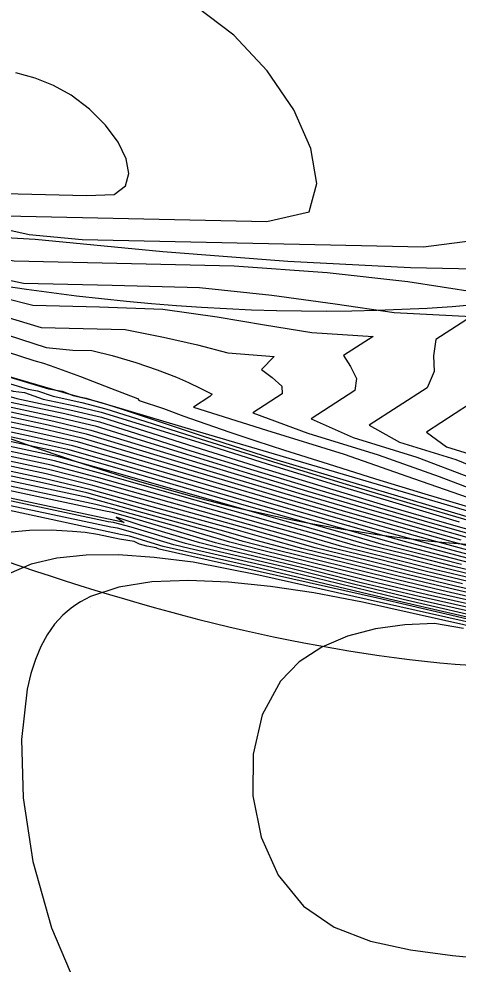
# Model space of a CAD drawing. Extents: x 2356077 to 2359823, y 225951 to 227822.
# Drawn here: x 2358050.18 to 2358072.99, y 226109.16 to 226158.23 of the extents above; entities that cross this region are included whole.
import ezdxf

# ---------------------------------------------------------------- set-up
doc = ezdxf.new("R2010")
doc.units = 0
for name, color, linetype in [('DTM Contours Major', 7, 'Continuous'), ('DTM Contours Minor', 7, 'Continuous'), ('Exist DTM Breakline', 7, 'Continuous'), ('Exist DTM Breakline Underwater', 7, 'Continuous'), ('Exist DTM Drainline', 7, 'Continuous'), ('PH Exist DTM Point', 7, 'Continuous')]:
    doc.layers.add(name, color=color, linetype=linetype)

msp = doc.modelspace()

# ---------------------------------------------------------------- linework, layer by layer
at = {"layer": 'DTM Contours Major'}
for points in [[(2358017.52, 226152.187), (2358022.082, 226152.212), (2358026.336, 226151.898), (2358035.125, 226151.122), (2358038.822, 226150.481), (2358040.639, 226150.079), (2358042.427, 226149.663), (2358045.967, 226148.819), (2358047.744, 226148.404), (2358049.493, 226148.013), (2358063.059, 226147.712), (2358065.266, 226148.212), (2358065.659, 226149.684), (2358065.351, 226151.51), (2358064.455, 226153.516), (2358063.082, 226155.53), (2358061.343, 226157.377), (2358059.351, 226158.884)], [(2358017.202, 226133.897), (2358023.605, 226143.413), (2358025.012, 226144.994), (2358025.424, 226145.293), (2358026.062, 226146.319), (2358028.267, 226146.207), (2358030.564, 226145.409), (2358051.727, 226139.029), (2358052.438, 226138.909), (2358053, 226138.675), (2358053.616, 226138.544), (2358054.455, 226138.308), (2358055.543, 226137.978), (2358059.703, 226136.585), (2358063.408, 226135.396), (2358074.44, 226132.11)], [(2358020.842, 226134.629), (2358021.414, 226135.779), (2358022.418, 226137.394), (2358023.648, 226139.224), (2358024.844, 226140.571), (2358027.226, 226144.404), (2358030.611, 226143.397), (2358033.605, 226142.577), (2358037.112, 226141.759), (2358047.374, 226138.666), (2358048.632, 226138.324), (2358052.287, 226137.544), (2358054.147, 226137.096), (2358055.802, 226136.58), (2358058.893, 226135.625), (2358062.043, 226134.663), (2358065.18, 226133.719), (2358068.234, 226132.816), (2358071.134, 226131.976), (2358073.808, 226131.224)], [(2358047.872, 226144.13), (2358050.9, 226143.363), (2358054.374, 226143.286), (2358057.66, 226143.167), (2358060.482, 226142.758), (2358062.944, 226142.339), (2358065.393, 226141.945), (2358068.579, 226141.75), (2358067.051, 226140.758), (2358067.406, 226140.179), (2358067.713, 226139.559), (2358067.629, 226138.936), (2358065.367, 226137.466), (2358067.541, 226136.504), (2358070.844, 226135.484), (2358073.67, 226134.411)], [(2358074.787, 226127.955), (2358072.158, 226128.555), (2358069.41, 226129.212), (2358063.504, 226130.67), (2358061.834, 226131.108), (2358060.425, 226131.527), (2358053.754, 226133.378), (2358037.906, 226136.765), (2358034.617, 226137.484), (2358032.771, 226138.041), (2358032.223, 226138.029), (2358031.366, 226138.142), (2358030.601, 226138.373), (2358030.336, 226138.039), (2358029.41, 226136.55), (2358029.444, 226135.858), (2358029.374, 226134.854), (2358029.289, 226133.826), (2358029.346, 226132.69), (2358029.756, 226130.241), (2358029.885, 226128.934), (2358028.66, 226114.895), (2358028.395, 226111.963), (2358027.145, 226108.232)], [(2358045.06, 226137.804), (2358050.825, 226136.572), (2358052.961, 226136.091), (2358057.736, 226134.697), (2358062.986, 226133.161), (2358065.563, 226132.417), (2358068.073, 226131.705), (2358070.503, 226131.024), (2358074.112, 226130.085)], [(2358073.951, 226129.119), (2358071.757, 226129.654), (2358069.488, 226130.226), (2358066.958, 226130.837), (2358065.074, 226131.392), (2358062.988, 226131.971), (2358060.868, 226132.566), (2358054.343, 226134.411), (2358051.868, 226135.065), (2358041.49, 226137.283)], [(2358073.428, 226127.334), (2358070.149, 226128.096), (2358066.747, 226128.912), (2358063.318, 226129.758), (2358059.027, 226130.732), (2358058.237, 226130.93), (2358056.106, 226131.564), (2358055.298, 226131.785), (2358054.961, 226131.836), (2358042.658, 226134.465)], [(2358073.275, 226126.59), (2358071.768, 226126.838), (2358070.222, 226126.781), (2358068.7, 226126.571), (2358067.248, 226126.192), (2358065.911, 226125.623), (2358064.734, 226124.848), (2358063.762, 226123.847), (2358062.824, 226122.106), (2358062.351, 226120.066), (2358062.336, 226117.891), (2358062.771, 226115.743), (2358063.648, 226113.783), (2358064.958, 226112.173), (2358066.565, 226111.087), (2358068.453, 226110.36), (2358070.53, 226109.9), (2358072.7, 226109.614), (2358074.868, 226109.408)]]:
    msp.add_lwpolyline(points, dxfattribs=at)
at = {"layer": 'DTM Contours Minor'}
for points in [[(2358018.338, 226151.603), (2358022.364, 226151.654), (2358026.214, 226151.398), (2358034.218, 226150.69), (2358037.224, 226150.255), (2358039.38, 226149.76), (2358041.537, 226149.235), (2358045.964, 226148.135), (2358048.286, 226147.581), (2358050.715, 226147.037), (2358053.474, 226146.781), (2358071.193, 226146.389), (2358074.807, 226146.858), (2358075.534, 226148.22), (2358075.714, 226149.859), (2358075.55, 226151.644), (2358075.241, 226153.445), (2358074.989, 226155.129), (2358074.994, 226156.567), (2358075.433, 226157.685), (2358076.265, 226158.41)], [(2358049.443, 226149.157), (2358053.691, 226149.063), (2358055.139, 226149.108), (2358055.726, 226149.567), (2358055.901, 226150.196), (2358055.755, 226150.972), (2358055.335, 226151.833), (2358054.686, 226152.712), (2358053.855, 226153.547), (2358052.89, 226154.274), (2358051.981, 226154.774), (2358051.022, 226155.158), (2358050.03, 226155.437)], [(2358018.998, 226151.034), (2358022.121, 226150.947), (2358025.65, 226150.937), (2358032.763, 226150.308), (2358035.51, 226149.921), (2358037.961, 226149.429), (2358040.445, 226148.906), (2358042.996, 226148.347), (2358047.063, 226147.027), (2358051.032, 226146.79), (2358057.664, 226146.161), (2358064.143, 226145.648), (2358070.514, 226145.329), (2358076.314, 226145.201)], [(2358019.974, 226150.436), (2358022.942, 226150.234), (2358025.607, 226150.428), (2358031.882, 226149.875), (2358034.73, 226149.457), (2358037.332, 226148.953), (2358039.966, 226148.408), (2358042.614, 226147.594), (2358047.2, 226146.105), (2358049.937, 226145.671), (2358061.357, 226145.418), (2358066.188, 226145.056), (2358070.381, 226144.602), (2358073.957, 226144.041)], [(2358020.922, 226149.841), (2358023.59, 226149.606), (2358025.891, 226149.746), (2358028.394, 226149.672), (2358031.051, 226149.389), (2358033.827, 226148.938), (2358036.588, 226148.384), (2358039.413, 226147.755), (2358047.554, 226145.112), (2358050.426, 226144.517), (2358055.027, 226144.415), (2358059.555, 226144.279), (2358063.321, 226143.883), (2358066.604, 226143.445), (2358069.675, 226142.993), (2358073.682, 226142.776), (2358071.843, 226141.582), (2358071.714, 226140.745), (2358071.747, 226139.93), (2358071.38, 226139.083), (2358068.375, 226137.131), (2358069.952, 226136.264), (2358072.877, 226135.362), (2358075.335, 226134.355)], [(2358034.252, 226146.795), (2358051.598, 226141.164), (2358052.982, 226141.031), (2358053.972, 226141.009), (2358055.032, 226140.751), (2358056.249, 226140.384), (2358057.357, 226140.015), (2358058.37, 226139.627), (2358058.995, 226139.351), (2358059.604, 226139.059), (2358060.218, 226138.749), (2358060.094, 226138.62), (2358059.257, 226138.076), (2358063.043, 226136.882), (2358067.077, 226135.637), (2358070.339, 226134.485), (2358073.466, 226133.395)], [(2358033.26, 226146.24), (2358050.959, 226140.494), (2358051.469, 226140.356), (2358052.057, 226140.157), (2358053.379, 226139.664), (2358054.949, 226139.062), (2358056.342, 226138.515), (2358056.424, 226138.42), (2358057.695, 226137.998), (2358058.758, 226137.609), (2358059.897, 226137.206), (2358061.133, 226136.782), (2358062.489, 226136.33), (2358063.984, 226135.844), (2358066.248, 226135.124), (2358068.709, 226134.357), (2358071.267, 226133.575), (2358073.821, 226132.808)], [(2358020.875, 226138.143), (2358021.691, 226139.229), (2358022.544, 226140.264), (2358023.311, 226141.136), (2358025.766, 226145.085), (2358026.469, 226145.986), (2358030.665, 226144.721), (2358034.361, 226143.929), (2358050.658, 226139.016), (2358051.149, 226138.929), (2358051.963, 226138.64), (2358053.458, 226138.32), (2358054.698, 226137.982), (2358055.961, 226137.588), (2358059.645, 226136.409), (2358063.362, 226135.246), (2358067.009, 226134.129), (2358070.484, 226133.086), (2358073.686, 226132.148)], [(2358020.946, 226136.859), (2358021.961, 226138.238), (2358023.214, 226140.221), (2358026.555, 226145.597), (2358030.487, 226144.44), (2358034.146, 226143.337), (2358037.888, 226142.531), (2358049.891, 226138.912), (2358050.481, 226138.833), (2358051.438, 226138.495), (2358053.093, 226138.142), (2358054.455, 226137.817), (2358059.527, 226136.248), (2358063.072, 226135.138), (2358066.571, 226134.062), (2358069.928, 226133.049), (2358073.046, 226132.128)], [(2358020.095, 226135.172), (2358022.751, 226139.445), (2358024.192, 226141.037), (2358026.795, 226145.218), (2358030.577, 226144.078), (2358034.038, 226143.356), (2358049.133, 226138.806), (2358050.083, 226138.528), (2358052.821, 226137.943), (2358054.467, 226137.558), (2358055.997, 226137.076), (2358059.329, 226136.006), (2358062.725, 226134.943), (2358066.093, 226133.913), (2358069.346, 226132.941), (2358072.393, 226132.055), (2358075.145, 226131.278)], [(2358020.761, 226135.485), (2358021.889, 226137.301), (2358023.222, 226139.408), (2358024.52, 226140.806), (2358027.008, 226144.811), (2358030.584, 226143.74), (2358033.741, 226142.983), (2358037.506, 226141.975), (2358048.24, 226138.74), (2358049.352, 226138.427), (2358052.566, 226137.741), (2358054.365, 226137.311), (2358055.911, 226136.82), (2358059.116, 226135.813), (2358062.384, 226134.805), (2358065.635, 226133.82), (2358068.787, 226132.884), (2358071.761, 226132.02), (2358074.475, 226131.254)], [(2358020.73, 226133.039), (2358021.299, 226134.271), (2358021.484, 226134.759), (2358022.122, 226136.16), (2358022.966, 226137.519), (2358024.077, 226139.049), (2358025.181, 226140.356), (2358027.445, 226143.999), (2358030.643, 226143.052), (2358033.478, 226142.207), (2358036.722, 226141.542), (2358046.515, 226138.59), (2358047.916, 226138.221), (2358051.999, 226137.348), (2358053.919, 226136.888), (2358058.665, 226135.438), (2358061.703, 226134.519), (2358064.731, 226133.613), (2358067.688, 226132.743), (2358070.512, 226131.928), (2358073.142, 226131.19)], [(2358048.118, 226143.172), (2358051.338, 226142.21), (2358055.702, 226142.11), (2358057.698, 226141.704), (2358059.456, 226141.307), (2358061.033, 226140.898), (2358063.436, 226140.7), (2358062.787, 226140.022), (2358063.333, 226139.609), (2358063.843, 226139.16), (2358063.854, 226138.773), (2358062.329, 226137.783), (2358065.188, 226136.725), (2358068.848, 226135.595), (2358072.019, 226134.467), (2358074.64, 226133.468)], [(2358048.611, 226139.982), (2358050.68, 226139.367), (2358052.877, 226138.736), (2358053.335, 226138.614), (2358053.681, 226138.54), (2358054.172, 226138.383), (2358055.027, 226138.139), (2358059.442, 226136.831), (2358071.025, 226133.415), (2358074.542, 226132.386)], [(2358075.07, 226139.19), (2358071.355, 226136.778), (2358072.39, 226136.017), (2358074.913, 226135.238)], [(2358045.773, 226137.908), (2358051.118, 226136.766), (2358053.205, 226136.287), (2358060.699, 226134.075), (2358063.416, 226133.277), (2358066.087, 226132.502), (2358068.677, 226131.764), (2358071.153, 226131.078), (2358072.909, 226130.606), (2358074.579, 226130.171)], [(2358046.487, 226138.012), (2358051.412, 226136.96), (2358053.446, 226136.485), (2358061.031, 226134.224), (2358063.85, 226133.392), (2358066.615, 226132.585), (2358069.284, 226131.821), (2358071.815, 226131.116), (2358073.474, 226130.669)], [(2358047.201, 226138.117), (2358051.706, 226137.154), (2358053.685, 226136.685), (2358058.434, 226135.252), (2358061.366, 226134.372), (2358064.288, 226133.504), (2358067.149, 226132.665), (2358069.896, 226131.876), (2358072.478, 226131.154), (2358074.037, 226130.732)], [(2358079.386, 226126.359), (2358070.976, 226128.245), (2358068.032, 226128.933), (2358064.838, 226129.744), (2358060.79, 226130.714), (2358059.588, 226131.027), (2358056.542, 226131.934), (2358055.243, 226132.356), (2358055.654, 226132.079), (2358031.7, 226137.197), (2358031.11, 226137.375), (2358031.259, 226137.166), (2358031.243, 226137.048), (2358031.323, 226136.512), (2358031.334, 226136.127), (2358031.224, 226135.969), (2358030.891, 226135.214), (2358031.764, 226130.006), (2358031.956, 226128.549), (2358030.48, 226111.633), (2358030.181, 226108.34)], [(2358074.318, 226129.228), (2358072.229, 226129.74), (2358070.061, 226130.289), (2358067.675, 226130.867), (2358065.682, 226131.456), (2358063.498, 226132.062), (2358061.289, 226132.686), (2358054.5, 226134.618), (2358052.04, 226135.285), (2358042.204, 226137.387)], [(2358074.686, 226129.337), (2358072.701, 226129.826), (2358070.633, 226130.353), (2358068.407, 226130.899), (2358066.276, 226131.52), (2358064.011, 226132.152), (2358061.711, 226132.806), (2358054.656, 226134.827), (2358052.238, 226135.5), (2358042.918, 226137.491)], [(2358073.173, 226129.912), (2358071.205, 226130.416), (2358069.126, 226130.935), (2358066.873, 226131.583), (2358064.525, 226132.242), (2358062.134, 226132.925), (2358054.809, 226135.038), (2358052.466, 226135.706), (2358043.632, 226137.595)], [(2358044.346, 226137.7), (2358050.534, 226136.377), (2358052.715, 226135.897), (2358054.963, 226135.251), (2358062.559, 226133.044), (2358065.042, 226132.33), (2358069.827, 226130.976), (2358071.775, 226130.48), (2358073.643, 226129.999)], [(2358075.028, 226128.089), (2358072.508, 226128.671), (2358069.876, 226129.302), (2358067.185, 226129.969), (2358064.198, 226130.703), (2358062.504, 226131.158), (2358060.949, 226131.61), (2358057.39, 226132.593), (2358053.708, 226133.618), (2358051.404, 226134.137), (2358038.625, 226136.868)], [(2358075.273, 226128.224), (2358072.863, 226128.785), (2358070.343, 226129.392), (2358067.762, 226130.033), (2358064.88, 226130.738), (2358063.159, 226131.213), (2358061.46, 226131.698), (2358057.726, 226132.733), (2358053.866, 226133.808), (2358051.487, 226134.376), (2358039.343, 226136.971)], [(2358073.223, 226128.898), (2358070.813, 226129.48), (2358068.338, 226130.098), (2358065.565, 226130.773), (2358061.97, 226131.788), (2358058.06, 226132.877), (2358054.025, 226134.005), (2358051.592, 226134.61), (2358040.059, 226137.075)], [(2358073.585, 226129.009), (2358071.284, 226129.567), (2358068.913, 226130.162), (2358066.257, 226130.806), (2358064.442, 226131.33), (2358060.447, 226132.446), (2358054.185, 226134.207), (2358051.719, 226134.84), (2358040.775, 226137.179)], [(2358077.1, 226127.058), (2358071.402, 226128.338), (2358068.487, 226129.025), (2358065.435, 226129.786), (2358061.899, 226130.653), (2358060.4, 226131.035), (2358056.447, 226132.212), (2358055.045, 226132.607), (2358054.59, 226132.686), (2358036.46, 226136.56)], [(2358077.179, 226127.229), (2358071.814, 226128.435), (2358068.947, 226129.119), (2358062.763, 226130.648), (2358061.138, 226131.065), (2358059.842, 226131.451), (2358058.322, 226131.892), (2358055.078, 226132.8), (2358054.188, 226133.029), (2358037.185, 226136.662)], [(2358073.909, 226127.398), (2358070.847, 226128.093), (2358067.556, 226128.888), (2358064.164, 226129.74), (2358059.788, 226130.75), (2358058.831, 226131.002), (2358056.011, 226131.842), (2358055.092, 226132.094), (2358054.828, 226132.121), (2358037.387, 226135.848)], [(2358076.101, 226126.573), (2358072.853, 226127.309), (2358069.416, 226128.11), (2358062.374, 226129.792), (2358057.67, 226130.848), (2358055.921, 226131.369), (2358055.462, 226131.472), (2358048, 226133.067), (2358046.704, 226133.221), (2358045.776, 226133.241), (2358044.889, 226133.192), (2358044.039, 226133.058), (2358043.225, 226132.827), (2358042.446, 226132.484), (2358041.7, 226132.014), (2358041.04, 226131.461), (2358040.396, 226130.789), (2358039.757, 226130), (2358039.113, 226129.095), (2358038.506, 226128.095), (2358038.413, 226127.214), (2358033.349, 226112.785), (2358032.267, 226109.259), (2358032.923, 226105.757)], [(2358075.769, 226126.528), (2358072.367, 226127.322), (2358068.811, 226128.158), (2358057.466, 226130.706), (2358057.379, 226130.739), (2358057.321, 226130.771), (2358056.826, 226130.85), (2358056.449, 226130.962), (2358056.163, 226131.097), (2358055.411, 226131.227), (2358054.272, 226131.47), (2358053.63, 226131.559), (2358052.97, 226131.625), (2358051.863, 226131.687), (2358050.737, 226131.676), (2358049.614, 226131.571)], [(2358079.674, 226125.53), (2358062.644, 226129.354), (2358059.236, 226130.029), (2358057.214, 226130.274), (2358055.36, 226130.401), (2358053.676, 226130.394), (2358052.162, 226130.24), (2358050.821, 226129.921), (2358049.653, 226129.422)], [(2358080.018, 226125.264), (2358068.023, 226127.958), (2358065.502, 226128.433), (2358063.249, 226128.761), (2358061.068, 226128.985), (2358059.001, 226129.076), (2358057.09, 226129.003), (2358055.379, 226128.735), (2358053.91, 226128.242), (2358053.642, 226128.11), (2358053.385, 226127.967), (2358053.14, 226127.812), (2358052.907, 226127.646), (2358052.685, 226127.468), (2358052.474, 226127.278), (2358052.036, 226126.801), (2358051.652, 226126.261), (2358051.321, 226125.654), (2358051.039, 226124.982), (2358050.804, 226124.242), (2358050.615, 226123.434), (2358050.322, 226120.816), (2358050.409, 226117.788), (2358050.915, 226114.487), (2358051.878, 226111.051), (2358053.338, 226107.615)]]:
    msp.add_lwpolyline(points, dxfattribs=at)
at = {"layer": 'Exist DTM Breakline'}
for points in [[(2357739.379, 226441.004), (2357819.613, 226359.102), (2357890.87, 226277.588), (2357993.999, 226180.096), (2358102.764, 226183.23), (2358191.473, 226205.9), (2358275.273, 226131.78), (2358421.38, 226152.319), (2358505.025, 226137.402), (2358547.118, 226053.573)], [(2358031.227, 226137.162), (2358080.822, 226124.532), (2358181.969, 226147.525), (2358248.164, 226081.871), (2358426.074, 226078.936), (2358435.897, 226068.9)]]:
    msp.add_spline(points, degree=3, dxfattribs=at)
at = {"layer": 'Exist DTM Breakline Underwater'}
for points in [[(2357739.428, 226434.309), (2357811.723, 226357.465), (2357885.724, 226276.345), (2357991.789, 226172.502), (2358103.028, 226173.66), (2358191.056, 226197.408), (2358272.648, 226122.63), (2358421.22, 226141.688), (2358498.765, 226117.394), (2358527.12, 226046.782)], [(2358025.938, 226146.768), (2358081.31, 226130.869), (2358190.353, 226159.394), (2358252.677, 226089.283), (2358430.116, 226084.162), (2358438.948, 226067.769)]]:
    msp.add_spline(points, degree=3, dxfattribs=at)
at = {"layer": 'Exist DTM Drainline'}
msp.add_spline([(2358002.822, 226157.077), (2358085.779, 226145.3), (2358186.306, 226180.964), (2358265.469, 226105.433), (2358430.76, 226108.273), (2358483.144, 226082.187), (2358495.873, 226067.413)], degree=3, dxfattribs=at)
at = {"layer": 'PH Exist DTM Point'}
msp.add_line((2358053.92, 226127.667), (2358053.92, 226127.667), dxfattribs=at)

doc.saveas('drawing.dxf')
